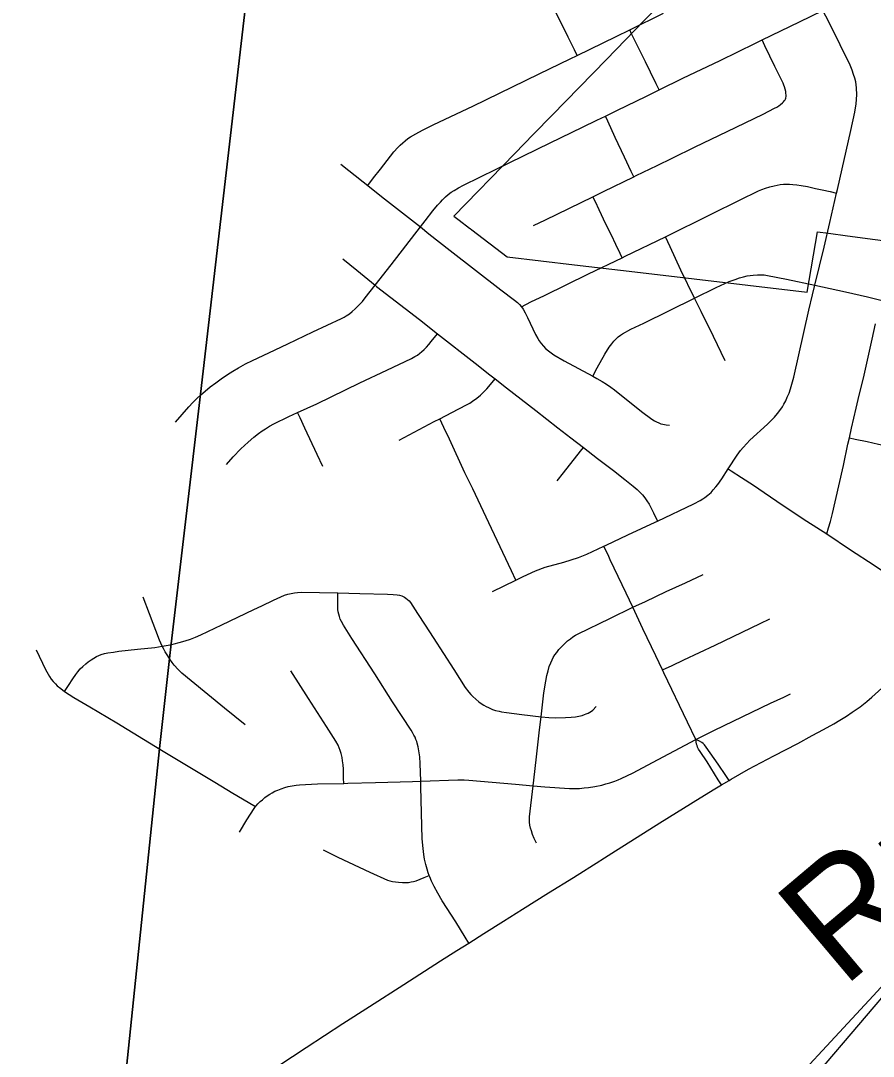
# Model space of a CAD drawing. Extents: x -1.4 to 35.4, y 0 to 22.
# Drawn here: x 10.325 to 11.028, y 17.342 to 18.196 of the extents above; entities that cross this region are included whole.
import ezdxf

# ---------------------------------------------------------------- set-up
doc = ezdxf.new("R2010")
doc.units = 0
for name, color, linetype in [('GM_X_City_Street', 7, 'Continuous'), ('GM_X_County_Road', 7, 'Continuous'), ('GM_X_County_Text', 7, 'Continuous'), ('GM_X_Minor_River', 7, 'Continuous'), ('GM_X_Minor_River_Text', 7, 'Continuous'), ('GM_X_Rail_Line', 7, 'Continuous'), ('SC_Scratch1', 7, 'Continuous')]:
    doc.layers.add(name, color=color, linetype=linetype)

msp = doc.modelspace()

# ---------------------------------------------------------------- linework, layer by layer
at = {"layer": 'GM_X_City_Street'}
for points in [[(10.78413, 18.16685), (10.7818, 18.17143), (10.77648, 18.18191), (10.76544, 18.2049), (10.76057, 18.21594), (10.75978, 18.21787), (10.75806, 18.22209), (10.75551, 18.22905), (10.74887, 18.24913), (10.74187, 18.2706), (10.73421, 18.29407), (10.73246, 18.29964), (10.73098, 18.30478), (10.7301, 18.30865), (10.7295, 18.31209), (10.729, 18.31583), (10.72853, 18.32074), (10.72809, 18.32746), (10.72502, 18.37412), (10.7243, 18.3852)], [(10.45271, 17.86448), (10.46382, 17.87737), (10.46699, 17.88072), (10.47028, 17.88407), (10.47357, 17.88715), (10.47722, 17.89027), (10.48148, 17.89367), (10.486, 17.89717), (10.49044, 17.90032), (10.49568, 17.90389), (10.49996, 17.90655), (10.50465, 17.90941), (10.51053, 17.91271), (10.51617, 17.91548), (10.52966, 17.92178), (10.54534, 17.9293), (10.56608, 17.93918), (10.58978, 17.95006), (10.59187, 17.95114), (10.59357, 17.95219), (10.59621, 17.95401), (10.59856, 17.95588), (10.6009, 17.958), (10.60354, 17.96054), (10.60685, 17.96416), (10.6093, 17.96706), (10.61748, 17.9775), (10.63074, 17.99445), (10.65474, 18.02551), (10.65857, 18.03047), (10.66509, 18.03884), (10.66887, 18.04346), (10.67118, 18.04605), (10.67293, 18.04794), (10.67538, 18.0504), (10.67776, 18.05235), (10.68021, 18.05417), (10.68259, 18.05571), (10.68616, 18.05788), (10.69033, 18.06009), (10.71713, 18.07314), (10.7618, 18.0949), (10.78848, 18.1079), (10.8001, 18.11348), (10.80726, 18.11693), (10.81674, 18.12149), (10.84118, 18.13325), (10.85171, 18.13849), (10.87119, 18.14821), (10.90205, 18.16284), (10.93105, 18.17707), (10.93656, 18.17973), (10.96739, 18.19463), (10.98674, 18.204)], [(10.61133, 18.05967), (10.61609, 18.0659), (10.62173, 18.0733), (10.63291, 18.08742), (10.63605, 18.09095), (10.63791, 18.09294), (10.64014, 18.09497), (10.64206, 18.09667), (10.64431, 18.0984), (10.64664, 18.09987), (10.65087, 18.10242), (10.65637, 18.10535), (10.66591, 18.10987), (10.69785, 18.12509), (10.75255, 18.15174), (10.77834, 18.16401), (10.78413, 18.16685), (10.8162, 18.18261), (10.82733, 18.18803), (10.85524, 18.20166)], [(10.97999, 17.97751), (10.98768, 18.00881), (10.99235, 18.02913), (10.99796, 18.05353), (10.99861, 18.05651), (11.00977, 18.10496), (11.01292, 18.12022), (11.01401, 18.12703), (11.01466, 18.13455), (11.01448, 18.14024), (11.01416, 18.14271), (11.01372, 18.14528), (11.01301, 18.14807), (11.01201, 18.15135), (11.01075, 18.15489), (11.00905, 18.1588), (11.00079, 18.17576), (10.99151, 18.1947), (10.98911, 18.19939), (10.98674, 18.204)], [(10.85171, 18.13849), (10.84922, 18.14355), (10.84453, 18.15309), (10.84035, 18.16157), (10.83469, 18.17308), (10.8289, 18.18485), (10.82733, 18.18803)], [(10.74809, 18.02671), (10.75801, 18.03141), (10.79696, 18.05044), (10.80575, 18.05473), (10.83068, 18.06692), (10.83279, 18.06795), (10.85011, 18.07634), (10.8624, 18.08231), (10.88135, 18.09164), (10.90774, 18.10412), (10.93733, 18.11855), (10.9468, 18.12344), (10.94865, 18.12442), (10.95025, 18.12546), (10.95177, 18.12649), (10.9534, 18.12779), (10.9543, 18.12868), (10.95512, 18.12976), (10.95547, 18.13037), (10.95575, 18.13098), (10.95598, 18.13164), (10.95629, 18.13326), (10.95633, 18.13432), (10.95624, 18.1358), (10.95598, 18.13726), (10.95548, 18.13926), (10.95494, 18.14099), (10.95443, 18.14253), (10.95387, 18.14396), (10.94709, 18.15793), (10.93892, 18.17486), (10.93656, 18.17973)], [(10.83068, 18.06692), (10.82867, 18.07114), (10.82297, 18.08319), (10.81534, 18.09932), (10.80923, 18.11263), (10.80726, 18.11693)], [(10.58917, 18.07717), (10.60762, 18.06267), (10.61133, 18.05967), (10.62259, 18.05055), (10.65474, 18.02551), (10.66182, 18.02), (10.67938, 18.00613), (10.72105, 17.97364), (10.73223, 17.96522), (10.73474, 17.96315), (10.73644, 17.96152), (10.73814, 17.95982), (10.73955, 17.95775), (10.74115, 17.95478), (10.74317, 17.95102), (10.74956, 17.93695), (10.75146, 17.93363), (10.75277, 17.93161), (10.75434, 17.92942), (10.75619, 17.9272), (10.75789, 17.92543), (10.76026, 17.92338), (10.76263, 17.92165), (10.76479, 17.9201), (10.77338, 17.91509), (10.79685, 17.90254), (10.80025, 17.90073), (10.80457, 17.8982), (10.80826, 17.89598), (10.81174, 17.89354), (10.81481, 17.89126), (10.83714, 17.8734), (10.84569, 17.86718), (10.84774, 17.8658), (10.84937, 17.86489), (10.85124, 17.86403), (10.85309, 17.86338), (10.85457, 17.86292), (10.85615, 17.86259), (10.85731, 17.86241), (10.86019, 17.86211)], [(10.73814, 17.95982), (10.74583, 17.9637), (10.75706, 17.96903), (10.7933, 17.98688), (10.82107, 18.00022), (10.82355, 18.00141), (10.85682, 18.01739), (10.89446, 18.03608), (10.9179, 18.04749), (10.93349, 18.05523), (10.93638, 18.05642), (10.93942, 18.05757), (10.94284, 18.0586), (10.94642, 18.05957), (10.94882, 18.06004), (10.9513, 18.06049), (10.95425, 18.06077), (10.95684, 18.06088), (10.95912, 18.06082), (10.9618, 18.06064), (10.96515, 18.06031), (10.96879, 18.05975), (10.97396, 18.05881), (10.9805, 18.05737), (10.98596, 18.05617), (10.99264, 18.05471), (10.99796, 18.05353)], [(10.82107, 18.00022), (10.81937, 18.00376), (10.81582, 18.01116), (10.8122, 18.01869), (10.80779, 18.02788), (10.80211, 18.0397), (10.79902, 18.04615), (10.79696, 18.05044)], [(10.90617, 17.91515), (10.89643, 17.93529), (10.88628, 17.95591), (10.88088, 17.96695), (10.86963, 17.98995), (10.86069, 18.00909), (10.85682, 18.01739)], [(10.59068, 17.99925), (10.60229, 17.98998), (10.61748, 17.9775), (10.6186, 17.97658), (10.65395, 17.94922), (10.66893, 17.93744), (10.69983, 17.91315), (10.71212, 17.90367), (10.71631, 17.90037), (10.72576, 17.89292), (10.74984, 17.87434), (10.7682, 17.86003), (10.77888, 17.85171), (10.78916, 17.84373), (10.80069, 17.83478), (10.81399, 17.82466), (10.82341, 17.81723), (10.83007, 17.81196), (10.83356, 17.80906), (10.83622, 17.80645), (10.83791, 17.80458), (10.83982, 17.80218), (10.84153, 17.79983), (10.84333, 17.79706), (10.84489, 17.79437), (10.84628, 17.79161), (10.84705, 17.78991), (10.85019, 17.78306)], [(10.79685, 17.90254), (10.80055, 17.90929), (10.80683, 17.92072), (10.81049, 17.92648), (10.81251, 17.9293), (10.81432, 17.93137), (10.81606, 17.93318), (10.81786, 17.93485), (10.81965, 17.9363), (10.82135, 17.93742), (10.82841, 17.94132), (10.83908, 17.94636), (10.88088, 17.96695), (10.89865, 17.97575), (10.90943, 17.98052), (10.91431, 17.98231), (10.91788, 17.9835), (10.92108, 17.98451), (10.92422, 17.98519), (10.92666, 17.98557), (10.92914, 17.98587), (10.93268, 17.98607), (10.93534, 17.98607), (10.93826, 17.98595), (10.94091, 17.98565), (10.95676, 17.98257), (10.97999, 17.97751), (11.00529, 17.97201), (11.02344, 17.96784), (11.03453, 17.96527)], [(10.71419, 17.72491), (10.73333, 17.73434), (10.73948, 17.73734), (10.74957, 17.74199), (10.75764, 17.745), (10.77315, 17.74934), (10.78504, 17.75315), (10.79201, 17.7559), (10.80599, 17.76233), (10.80785, 17.76318), (10.8258, 17.77168), (10.84833, 17.78217), (10.85019, 17.78306), (10.8803, 17.79734), (10.88537, 17.79997), (10.8877, 17.8013), (10.88922, 17.80238), (10.89189, 17.80441), (10.89442, 17.80676), (10.89626, 17.80872), (10.89848, 17.81139), (10.90002, 17.81334), (10.90336, 17.81785), (10.90863, 17.82602), (10.91602, 17.83749), (10.91871, 17.84119), (10.92095, 17.84376), (10.92391, 17.84709), (10.92645, 17.84969), (10.9411, 17.86297), (10.94682, 17.86877), (10.94928, 17.8717), (10.95117, 17.87417), (10.95334, 17.87734), (10.95457, 17.87949), (10.95607, 17.88229), (10.95734, 17.88515), (10.9588, 17.88863), (10.95998, 17.8922), (10.96275, 17.90182), (10.97494, 17.95702), (10.97805, 17.96964), (10.97999, 17.97751)], [(10.98982, 17.77254), (10.99122, 17.77743), (10.99282, 17.78272), (10.99452, 17.78946), (10.99981, 17.81216), (11.00367, 17.82877), (11.00736, 17.84639), (11.00854, 17.85176), (11.01029, 17.85974), (11.01407, 17.87606), (11.01671, 17.88692), (11.02002, 17.90083), (11.02718, 17.93298), (11.02995, 17.94573)], [(10.49474, 17.82978), (10.50021, 17.83591), (10.50674, 17.84269), (10.5126, 17.84824), (10.51731, 17.85214), (10.52126, 17.85532), (10.52417, 17.85739), (10.52691, 17.85917), (10.5303, 17.86121), (10.53393, 17.86315), (10.54622, 17.86917), (10.5535, 17.87253), (10.56937, 17.87985), (10.60465, 17.89694), (10.62716, 17.90753), (10.64738, 17.91717), (10.65015, 17.91869), (10.65222, 17.91996), (10.65428, 17.9214), (10.65569, 17.92257), (10.65788, 17.92454), (10.65974, 17.92643), (10.66169, 17.92866), (10.66373, 17.9312), (10.66893, 17.93744)], [(10.6372, 17.84979), (10.64536, 17.85411), (10.66604, 17.86505), (10.67062, 17.86738), (10.68074, 17.87253), (10.69278, 17.87879), (10.6955, 17.88041), (10.69781, 17.88185), (10.70134, 17.88448), (10.70416, 17.88683), (10.70708, 17.88954), (10.70959, 17.89214), (10.71384, 17.89731), (10.71631, 17.90037)], [(10.5743, 17.82816), (10.56966, 17.83795), (10.5595, 17.8597), (10.55556, 17.86812), (10.5535, 17.87253)], [(10.73333, 17.73434), (10.72973, 17.74206), (10.71344, 17.77698), (10.69805, 17.80958), (10.69137, 17.82292), (10.67865, 17.85059), (10.67409, 17.86013), (10.67062, 17.86738)], [(11.00854, 17.85176), (11.01328, 17.85074), (11.02309, 17.84863), (11.0326, 17.84659), (11.04306, 17.84434), (11.05326, 17.84215), (11.0643, 17.83978), (11.07326, 17.83786)], [(10.76744, 17.81624), (10.77277, 17.82288), (10.78668, 17.84058), (10.78916, 17.84373)], [(10.90863, 17.82602), (10.91109, 17.82444), (10.91956, 17.819), (10.92947, 17.81265), (10.93828, 17.80663), (10.9538, 17.79602), (10.97348, 17.78312), (10.98982, 17.77254), (11.00956, 17.75943), (11.02885, 17.7466), (11.04627, 17.73503), (11.06127, 17.72507), (11.07815, 17.71385), (11.08499, 17.70931), (11.08972, 17.70617)], [(10.88183, 17.603), (10.87492, 17.61719), (10.8555, 17.65792), (10.85437, 17.66032), (10.84889, 17.67197), (10.83818, 17.69437), (10.82993, 17.71201), (10.8245, 17.72363), (10.81134, 17.75107), (10.81001, 17.75387), (10.80599, 17.76233)], [(10.82993, 17.71201), (10.84024, 17.71689), (10.85741, 17.72503), (10.87331, 17.73208), (10.88794, 17.73891)], [(10.36123, 17.64269), (10.36445, 17.64759), (10.36801, 17.65299), (10.37045, 17.65655), (10.37218, 17.65883), (10.37425, 17.66119), (10.37644, 17.66333), (10.37875, 17.66546), (10.38085, 17.66715), (10.38321, 17.66883), (10.38535, 17.67012), (10.38752, 17.67131), (10.38961, 17.67225), (10.39153, 17.67296), (10.39427, 17.67378), (10.39695, 17.67435), (10.4015, 17.67512), (10.40615, 17.67581), (10.42142, 17.67745), (10.4358, 17.67899), (10.44177, 17.67988), (10.44684, 17.68078), (10.44945, 17.68136), (10.45172, 17.68185), (10.45591, 17.68289), (10.46069, 17.68428), (10.46514, 17.68577), (10.46935, 17.68735), (10.47356, 17.68924), (10.49104, 17.69762), (10.51735, 17.71024), (10.52397, 17.71334), (10.53368, 17.71789), (10.5396, 17.72066), (10.54261, 17.72188), (10.54545, 17.72275), (10.54811, 17.72346), (10.5509, 17.72395), (10.5535, 17.72431), (10.55647, 17.72445), (10.58664, 17.72386)], [(10.69461, 17.43523), (10.69158, 17.44012), (10.68382, 17.45261), (10.67281, 17.4699), (10.6691, 17.47642), (10.66609, 17.48179), (10.66401, 17.48615), (10.6625, 17.48971), (10.66209, 17.49081), (10.66122, 17.49309), (10.66023, 17.49615), (10.65914, 17.5001), (10.65823, 17.50432), (10.65759, 17.50821), (10.6569, 17.51321), (10.65632, 17.52126), (10.65509, 17.56387), (10.65495, 17.56855), (10.6545, 17.58335), (10.65421, 17.58885), (10.6535, 17.59378), (10.65285, 17.59709), (10.65213, 17.59995), (10.65168, 17.6015), (10.65109, 17.60306), (10.65032, 17.60488), (10.64941, 17.60663), (10.6483, 17.60871), (10.64712, 17.6107), (10.63178, 17.63406), (10.61703, 17.65707), (10.59809, 17.68637), (10.59122, 17.69737), (10.58966, 17.70018), (10.58868, 17.70219), (10.58791, 17.70434), (10.58733, 17.70645), (10.587, 17.70823), (10.58674, 17.71013), (10.58661, 17.71413), (10.58664, 17.72386)], [(10.58664, 17.72386), (10.60471, 17.72335), (10.62763, 17.72271), (10.63215, 17.72252), (10.63568, 17.72217), (10.63745, 17.72193), (10.63932, 17.72142), (10.64052, 17.72094), (10.64157, 17.7204), (10.6427, 17.71965), (10.64405, 17.71853), (10.64538, 17.71727), (10.64662, 17.71584), (10.65247, 17.70678), (10.65857, 17.69734), (10.66512, 17.6872), (10.68233, 17.6606), (10.69177, 17.64601), (10.69474, 17.64204), (10.6963, 17.64025), (10.69807, 17.63842), (10.7005, 17.63629), (10.70303, 17.63411), (10.70496, 17.63277), (10.70709, 17.63139), (10.70887, 17.63035), (10.71081, 17.62935), (10.71259, 17.62857), (10.71422, 17.62787), (10.7166, 17.62703), (10.71972, 17.62624), (10.72168, 17.62584), (10.72576, 17.62517), (10.73825, 17.62361), (10.75435, 17.62176)], [(10.51014, 17.61508), (10.49322, 17.62883), (10.46579, 17.65126), (10.45807, 17.65782), (10.45506, 17.66077), (10.45174, 17.66438), (10.45004, 17.66645), (10.44802, 17.66913), (10.44632, 17.67192), (10.4443, 17.67525), (10.44277, 17.67793), (10.44177, 17.67988), (10.44064, 17.68241), (10.43967, 17.68492), (10.43127, 17.70672), (10.42621, 17.72033)], [(10.74761, 17.56491), (10.74902, 17.57651), (10.75082, 17.59133), (10.75307, 17.61111), (10.75435, 17.62176), (10.75656, 17.64139), (10.75809, 17.65123), (10.75894, 17.65579), (10.75997, 17.65973), (10.76105, 17.66326), (10.76218, 17.6662), (10.76335, 17.66874), (10.76433, 17.67068), (10.76564, 17.67279), (10.76711, 17.6748), (10.76901, 17.6772), (10.77115, 17.67953), (10.7736, 17.68197), (10.77613, 17.68422), (10.77841, 17.68605), (10.78057, 17.68762), (10.78259, 17.68889), (10.78486, 17.69012), (10.81109, 17.70286), (10.82993, 17.71201)], [(10.85437, 17.66032), (10.86237, 17.664), (10.87203, 17.66859), (10.89778, 17.6808), (10.93485, 17.69867), (10.94299, 17.7026)], [(10.3378, 17.67705), (10.34548, 17.66086), (10.34882, 17.65489), (10.35024, 17.65284), (10.35179, 17.65091), (10.35366, 17.64887), (10.35527, 17.64736), (10.35806, 17.64506), (10.36123, 17.64269), (10.36896, 17.63758), (10.38203, 17.62986), (10.40427, 17.61675), (10.43984, 17.59504), (10.48516, 17.56783), (10.50012, 17.5589), (10.51272, 17.5514), (10.51877, 17.54781)], [(10.59145, 17.56688), (10.59136, 17.57113), (10.59119, 17.5786), (10.59095, 17.58201), (10.59052, 17.58539), (10.59014, 17.58817), (10.58937, 17.59148), (10.58864, 17.59402), (10.58783, 17.59624), (10.58682, 17.59832), (10.58502, 17.60159), (10.57728, 17.6138), (10.56249, 17.63677), (10.54774, 17.6597)], [(10.88183, 17.603), (10.89724, 17.61071), (10.91269, 17.61823), (10.94341, 17.63289), (10.95437, 17.63796), (10.96, 17.64058)], [(10.75435, 17.62176), (10.76065, 17.62121), (10.76605, 17.62084), (10.77452, 17.62102), (10.77908, 17.62138), (10.78257, 17.62173), (10.78535, 17.62226), (10.78802, 17.62289), (10.78995, 17.62351), (10.79154, 17.6241), (10.79304, 17.62477), (10.79438, 17.62543), (10.79584, 17.62644), (10.79693, 17.62732), (10.79981, 17.63024)], [(10.50554, 17.52667), (10.51157, 17.53682), (10.51758, 17.54625), (10.51877, 17.54781), (10.51919, 17.54837), (10.52076, 17.55007), (10.52263, 17.55188), (10.52444, 17.5534), (10.52646, 17.55516), (10.52847, 17.55652), (10.53046, 17.55788), (10.5326, 17.55912), (10.5348, 17.5603), (10.53703, 17.56132), (10.53992, 17.56243), (10.54287, 17.56344), (10.54578, 17.56424), (10.5489, 17.56491), (10.55228, 17.56542), (10.55507, 17.56568), (10.56996, 17.56643), (10.59145, 17.56688), (10.5948, 17.56696), (10.61779, 17.56755), (10.6483, 17.56831), (10.65495, 17.56855), (10.68549, 17.56968), (10.69075, 17.56967), (10.6948, 17.56951), (10.73319, 17.56631), (10.74761, 17.56491), (10.75732, 17.56397), (10.77778, 17.56275), (10.78191, 17.56268), (10.78586, 17.56276), (10.78974, 17.56304), (10.79328, 17.56344), (10.79846, 17.56429), (10.80427, 17.56549), (10.80775, 17.56643), (10.81099, 17.56732), (10.81512, 17.56873), (10.81778, 17.56978), (10.82029, 17.57087), (10.83028, 17.57557), (10.84195, 17.58178), (10.88183, 17.603)], [(10.90935, 17.56932), (10.90657, 17.57338), (10.90024, 17.58262), (10.8903, 17.59681), (10.88903, 17.59863), (10.88794, 17.59968), (10.88685, 17.60052), (10.88503, 17.60157), (10.88183, 17.603)], [(10.9031, 17.56558), (10.90039, 17.56989), (10.89114, 17.58452), (10.88537, 17.59303), (10.88421, 17.59492), (10.88329, 17.59674), (10.88285, 17.59812), (10.88251, 17.59929), (10.88183, 17.603)], [(10.75038, 17.5175), (10.74867, 17.52135), (10.74727, 17.52464), (10.74626, 17.52764), (10.74562, 17.52995), (10.74509, 17.53243), (10.74476, 17.53483), (10.74463, 17.53681), (10.74465, 17.53915), (10.74761, 17.56491)], [(10.57448, 17.51203), (10.58661, 17.50603), (10.61311, 17.49371), (10.62752, 17.48701), (10.62952, 17.48638), (10.63171, 17.48589), (10.63424, 17.48555), (10.63662, 17.4853), (10.6399, 17.48508), (10.64282, 17.48509), (10.64492, 17.48526), (10.64712, 17.48556), (10.6491, 17.48602), (10.65132, 17.48664), (10.65795, 17.48921), (10.66209, 17.49081)]]:
    msp.add_lwpolyline(points, dxfattribs=at)
at = {"layer": 'GM_X_County_Road'}
msp.add_line((10.72335, 17.4533), (10.73897, 17.4632), dxfattribs=at)
for points in [[(10.9031, 17.56558), (10.90935, 17.56932), (10.91106, 17.57034), (10.92537, 17.57848), (10.94632, 17.58958), (10.96597, 17.59985), (10.97781, 17.60618), (10.98727, 17.61128), (10.99557, 17.61588), (11.00074, 17.61901), (11.00609, 17.62238), (11.01085, 17.62558), (11.01727, 17.62994), (11.02302, 17.63446), (11.02691, 17.63785), (11.02977, 17.64026), (11.03803, 17.64787), (11.04419, 17.65421), (11.0506, 17.66116), (11.05124, 17.66188)], [(10.81274, 17.50927), (10.85229, 17.53428), (10.88546, 17.55495), (10.89767, 17.56233), (10.9031, 17.56558)], [(10.73897, 17.4632), (10.76027, 17.47657), (10.78093, 17.48929), (10.80276, 17.50305)], [(10.80276, 17.50305), (10.8036, 17.50358), (10.81274, 17.50927)], [(10.69461, 17.43523), (10.70696, 17.44297), (10.72335, 17.4533)], [(10.67137, 17.42049), (10.68487, 17.42912), (10.69461, 17.43523)], [(10.48096, 17.29667), (10.50456, 17.3124), (10.52748, 17.32741), (10.56064, 17.34925), (10.59089, 17.36888), (10.61283, 17.38293), (10.64113, 17.40095), (10.67137, 17.42049)]]:
    msp.add_lwpolyline(points, dxfattribs=at)
at = {"layer": 'GM_X_County_Text'}
msp.add_lwpolyline([(10.88761, 18.24523), (10.83913, 18.19549), (10.82383, 18.17979), (10.80816, 18.16371), (10.76343, 18.11782), (10.7481, 18.10209), (10.7326, 18.08619), (10.68224, 18.03451), (10.68659, 18.03119), (10.69518, 18.02463), (10.69569, 18.02424), (10.69703, 18.02322), (10.72625, 18.00092), (10.72631, 18.00088), (10.78184, 17.99434), (10.83153, 17.9885), (10.97374, 17.97177), (10.9823, 18.02155), (10.99139, 18.02035), (11.00688, 18.01831), (11.05271, 18.01227)], dxfattribs=at)
at = {"layer": 'GM_X_Minor_River'}
msp.add_lwpolyline([(10.98303, 17.3289), (11.04967, 17.40675)], dxfattribs=at)
at = {"layer": 'GM_X_Rail_Line'}
msp.add_lwpolyline([(10.2986, 16.54036), (10.50718, 16.8304), (10.57033, 16.90889), (10.63636, 16.98834), (10.733, 17.08598), (10.9337, 17.29006), (11.02807, 17.39166), (11.18363, 17.56081), (11.36451, 17.7475), (11.46115, 17.84325), (11.56832, 17.95719), (11.70802, 18.10082), (11.80849, 18.21094), (11.92906, 18.33639), (12.04014, 18.45841), (12.11883, 18.53811), (12.18271, 18.60212), (12.23711, 18.64781), (12.28785, 18.68071), (12.35026, 18.72023), (12.42332, 18.75892), (12.58124, 18.82074), (12.80982, 18.90385), (12.87728, 18.92938)], dxfattribs=at)
at = {"layer": 'SC_Scratch1'}
for points in [[(11.01729, 16.44139), (10.60143, 16.94483), (10.56176, 16.99291), (10.55991, 16.99419), (10.55663, 16.99687), (10.55207, 17.00128), (10.54821, 17.00523), (10.54226, 17.01219), (10.5335, 17.02224), (10.50993, 17.0499), (10.48702, 17.0769), (10.46392, 17.10372), (10.4388, 17.13313), (10.41189, 17.16456), (10.3972, 17.18183), (10.40326, 17.24486), (10.43961, 17.59557), (10.44779, 17.66966), (10.44922, 17.68189), (10.47334, 17.88769), (10.54846, 18.53496)], [(10.54846, 18.53496), (10.47334, 17.88769), (10.44922, 17.68189), (10.44779, 17.66966), (10.43961, 17.59557), (10.40326, 17.24486), (10.3972, 17.18183), (10.41189, 17.16456), (10.4388, 17.13313), (10.46392, 17.10372), (10.48702, 17.0769), (10.50993, 17.0499), (10.5335, 17.02224), (10.54226, 17.01219), (10.54821, 17.00523), (10.55207, 17.00128), (10.55663, 16.99687), (10.55991, 16.99419), (10.56176, 16.99291), (10.60143, 16.94483), (11.01729, 16.44139)]]:
    msp.add_lwpolyline(points, dxfattribs=at)

# ---------------------------------------------------------------- texts
at = {"layer": 'GM_X_Minor_River_Text'}
msp.add_text('Run', height=0.094694, rotation=40.13063, dxfattribs=at).set_placement((11.00286, 17.39739))

doc.saveas('drawing.dxf')
